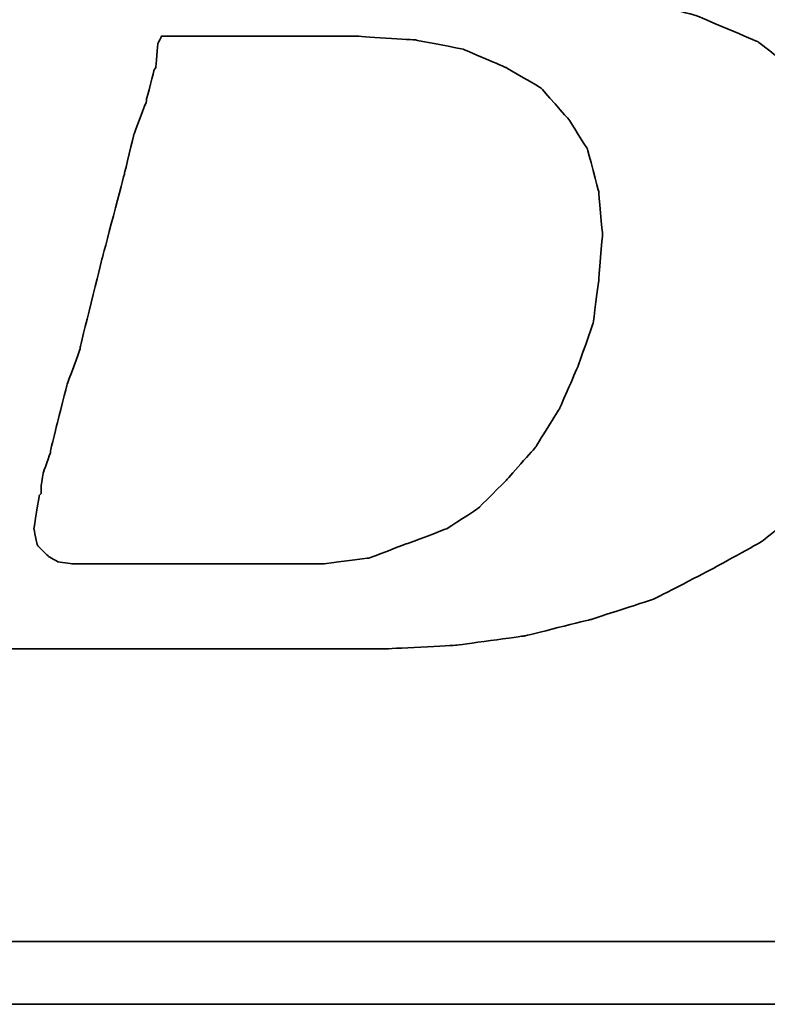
# Model space of a CAD drawing. Header units: millimetres. Extents: x -2774 to 3135, y -1571 to 860.
# Tile 335 of 625: x -645.36 to -642.65, y -1542.44 to -1538.86. Entities that reach past the tile are written whole.
import ezdxf

# ---------------------------------------------------------------- set-up
doc = ezdxf.new("R2010")
doc.units = ezdxf.units.MM
doc.layers.add('DIM', color=4, linetype='CONTINUOUS')
doc.layers.add('layer 1', color=7, linetype='CONTINUOUS')

# ---------------------------------------------------------------- blocks, each defined once
blk = doc.blocks.new('TBI MOTION logo(完整正式版)')
at = {"layer": 'layer 1', "color": 22, "lineweight": 35}
for points, knots in [([(-64.65375, -6.86375), (-64.65375, -6.86375), (-64.84375, -7.29625), (-64.84375, -7.29625), (-64.84375, -7.29625), (-64.84375, -7.29625), (-64.86875, -7.34375), (-64.86875, -7.34375), (-64.86875, -7.34375), (-64.86875, -7.34375), (-64.86875, -7.36875), (-64.86875, -7.36875), (-64.86875, -7.36875), (-64.86875, -7.36875), (-65.15375, -7.65375), (-65.15375, -7.65375), (-65.15375, -7.65375), (-65.15375, -7.65375), (-65.17875, -7.65375), (-65.17875, -7.65375), (-65.17875, -7.65375), (-65.17875, -7.65375), (-65.20375, -7.67875), (-65.20375, -7.67875), (-65.20375, -7.67875), (-65.20375, -7.67875), (-65.58875, -7.87125), (-65.58875, -7.87125), (-65.58875, -7.87125), (-65.58875, -7.87125), (-65.63375, -7.87125), (-65.63375, -7.87125), (-65.63375, -7.87125), (-65.63375, -7.87125), (-65.65875, -7.89375), (-65.65875, -7.89375), (-65.65875, -7.89375), (-65.65875, -7.89375), (-66.09375, -7.94375), (-66.09375, -7.94375), (-66.09375, -7.94375), (-66.09375, -7.94375), (-66.11375, -7.94375), (-66.11375, -7.94375), (-66.11375, -7.94375), (-66.11375, -7.94375), (-66.16375, -7.94375), (-66.16375, -7.94375), (-66.16375, -7.94375), (-66.16375, -7.94375), (-66.30875, -7.94375), (-66.30875, -7.94375), (-66.30875, -7.94375), (-66.30875, -7.94375), (-66.69375, -7.94375), (-66.69375, -7.94375), (-66.69375, -7.94375), (-66.69375, -7.94375), (-67.07375, -7.94375), (-67.07375, -7.94375), (-67.07375, -7.94375), (-67.07375, -7.94375), (-67.12375, -7.94375), (-67.12375, -7.94375), (-67.12375, -7.94375), (-67.12375, -7.94375), (-67.12375, -7.96625), (-67.12375, -7.96625), (-67.12375, -7.96625), (-67.12375, -7.96625), (-67.14875, -7.99125), (-67.14875, -7.99125), (-67.14875, -7.99125), (-67.14875, -7.99125), (-67.24375, -8.34875), (-67.24375, -8.34875), (-67.24375, -8.34875), (-67.24375, -8.34875), (-67.31375, -8.68625), (-67.31375, -8.68625), (-67.31375, -8.68625), (-67.31375, -8.68625), (-67.26875, -8.68625), (-67.26875, -8.68625), (-67.26875, -8.68625), (-67.26875, -8.68625), (-67.07375, -8.68625), (-67.07375, -8.68625), (-67.07375, -8.68625), (-67.07375, -8.68625), (-66.54875, -8.68625), (-66.54875, -8.68625), (-66.54875, -8.68625), (-66.54875, -8.68625), (-65.82625, -8.68625), (-65.82625, -8.68625), (-65.82625, -8.68625), (-65.82625, -8.68625), (-65.01375, -8.68625), (-65.01375, -8.68625), (-65.01375, -8.68625), (-65.01375, -8.68625), (-64.05375, -8.68625), (-64.05375, -8.68625), (-64.05375, -8.68625), (-64.05375, -8.68625), (-62.08375, -8.68625), (-62.08375, -8.68625), (-62.08375, -8.68625), (-62.08375, -8.68625), (-60.06875, -8.68625), (-60.06875, -8.68625), (-60.06875, -8.68625), (-60.06875, -8.68625), (-59.10875, -8.68625), (-59.10875, -8.68625), (-59.10875, -8.68625), (-59.10875, -8.68625), (-58.29375, -8.68625), (-58.29375, -8.68625), (-58.29375, -8.68625), (-58.29375, -8.68625), (-57.57375, -8.68625), (-57.57375, -8.68625), (-57.57375, -8.68625), (-57.57375, -8.68625), (-57.04875, -8.68625), (-57.04875, -8.68625), (-57.04875, -8.68625), (-57.04875, -8.68625), (-56.85375, -8.68625), (-56.85375, -8.68625), (-56.85375, -8.68625), (-56.85375, -8.68625), (-56.70875, -8.68625), (-56.70875, -8.68625), (-56.70875, -8.68625), (-56.70875, -8.68625), (-56.61375, -8.68625), (-56.61375, -8.68625), (-56.61375, -8.68625), (-56.61375, -8.68625), (-56.56875, -8.68625), (-56.56875, -8.68625), (-56.56875, -8.68625), (-56.56875, -8.68625), (-55.65375, -8.63875), (-55.65375, -8.63875), (-55.65375, -8.63875), (-55.65375, -8.63875), (-54.76875, -8.51875), (-54.76875, -8.51875), (-54.76875, -8.51875), (-54.76875, -8.51875), (-53.90375, -8.30375), (-53.90375, -8.30375), (-53.90375, -8.30375), (-53.90375, -8.30375), (-53.08875, -8.03875), (-53.08875, -8.03875), (-53.08875, -8.03875), (-53.08875, -8.03875), (-52.34375, -7.65375), (-52.34375, -7.65375), (-52.34375, -7.65375), (-52.34375, -7.65375), (-51.69875, -7.29625), (-51.69875, -7.29625), (-51.69875, -7.29625), (-51.69875, -7.29625), (-51.21875, -6.91125), (-51.21875, -6.91125), (-51.21875, -6.91125), (-51.21875, -6.91125), (-50.83375, -6.50375), (-50.83375, -6.50375), (-50.83375, -6.50375), (-50.83375, -6.50375), (-50.44875, -5.94875), (-50.44875, -5.94875), (-50.44875, -5.94875), (-50.44875, -5.94875), (-50.13875, -5.30375), (-50.13875, -5.30375), (-50.13875, -5.30375), (-50.13875, -5.30375), (-49.99375, -4.65375), (-49.99375, -4.65375), (-49.99375, -4.65375), (-49.99375, -4.65375), (-49.92375, -3.98375), (-49.92375, -3.98375), (-49.92375, -3.98375), (-49.92375, -3.98375), (-49.99375, -3.19374), (-49.99375, -3.19374), (-49.99375, -3.19374), (-49.99375, -3.19374), (-50.23374, -2.44874), (-50.23374, -2.44874), (-50.23374, -2.44874), (-50.23374, -2.44874), (-50.59375, -1.87374), (-50.59375, -1.87374), (-50.59375, -1.87374), (-50.59375, -1.87374), (-51.09875, -1.31874), (-51.09875, -1.31874), (-51.09875, -1.31874), (-51.09875, -1.31874), (-51.74375, -0.81875), (-51.74375, -0.81875), (-51.74375, -0.81875), (-51.74375, -0.81875), (-52.53875, -0.48125), (-52.53875, -0.48125), (-52.53875, -0.48125), (-52.53875, -0.48125), (-53.47375, -0.21875), (-53.47375, -0.21875), (-53.47375, -0.21875), (-53.47375, -0.21875), (-54.52875, -0.04874), (-54.52875, -0.04874), (-54.52875, -0.04874), (-54.52875, -0.04874), (-55.65375, 0.12125), (-55.65375, 0.12125), (-55.65375, 0.12125), (-55.65375, 0.12125), (-54.50375, 0.28624), (-54.50375, 0.28624), (-54.50375, 0.28624), (-54.50375, 0.28624), (-53.83375, 0.38124), (-53.83375, 0.38124), (-53.83375, 0.38124), (-53.83375, 0.38124), (-53.18375, 0.50125), (-53.18375, 0.50125), (-53.18375, 0.50125), (-53.18375, 0.50125), (-52.55875, 0.66874), (-52.55875, 0.66874), (-52.55875, 0.66874), (-52.55875, 0.66874), (-52.03375, 0.86124), (-52.03375, 0.86124), (-52.03375, 0.86124), (-52.03375, 0.86124), (-51.50374, 1.03124), (-51.50374, 1.03124), (-51.50374, 1.03124), (-51.50374, 1.03124), (-51.09875, 1.27125), (-51.09875, 1.27125), (-51.09875, 1.27125), (-51.09875, 1.27125), (-50.71375, 1.48624), (-50.71375, 1.48624), (-50.71375, 1.48624), (-50.71375, 1.48624), (-50.37625, 1.77625), (-50.37625, 1.77625), (-50.37625, 1.77625), (-50.37625, 1.77625), (-49.82375, 2.37625), (-49.82375, 2.37625), (-49.82375, 2.37625), (-49.82375, 2.37625), (-49.41875, 2.99625), (-49.41875, 2.99625), (-49.41875, 2.99625), (-49.41875, 2.99625), (-49.22375, 3.76625), (-49.22375, 3.76625), (-49.22375, 3.76625), (-49.22375, 3.76625), (-49.15375, 4.50874), (-49.15375, 4.50874), (-49.15375, 4.50874), (-49.15375, 4.50874), (-49.20375, 5.25125), (-49.20375, 5.25125), (-49.20375, 5.25125), (-49.20375, 5.25125), (-49.41875, 5.92625), (-49.41875, 5.92625), (-49.41875, 5.92625), (-49.41875, 5.92625), (-49.77875, 6.47625), (-49.77875, 6.47625), (-49.77875, 6.47625), (-49.77875, 6.47625), (-50.33125, 7.02624), (-50.33125, 7.02624), (-50.33125, 7.02624), (-50.33125, 7.02624), (-51.00125, 7.43625), (-51.00125, 7.43625), (-51.00125, 7.43625), (-51.00125, 7.43625), (-51.79375, 7.72625), (-51.79375, 7.72625), (-51.79375, 7.72625), (-51.79375, 7.72625), (-52.72875, 7.89124), (-52.72875, 7.89124), (-52.72875, 7.89124), (-52.72875, 7.89124), (-53.83375, 7.98625), (-53.83375, 7.98625), (-53.83375, 7.98625), (-53.83375, 7.98625), (-53.92875, 7.98625), (-53.92875, 7.98625), (-53.92875, 7.98625), (-53.92875, 7.98625), (-54.26375, 7.98625), (-54.26375, 7.98625), (-54.26375, 7.98625), (-54.26375, 7.98625), (-54.74375, 7.98625), (-54.74375, 7.98625), (-54.74375, 7.98625), (-54.74375, 7.98625), (-55.36875, 7.98625), (-55.36875, 7.98625), (-55.36875, 7.98625), (-55.36875, 7.98625), (-56.13375, 7.98625), (-56.13375, 7.98625), (-56.13375, 7.98625), (-56.13375, 7.98625), (-56.94875, 7.98625), (-56.94875, 7.98625), (-56.94875, 7.98625), (-56.94875, 7.98625), (-58.77625, 7.98625), (-58.77625, 7.98625), (-58.77625, 7.98625), (-58.77625, 7.98625), (-60.59875, 7.98625), (-60.59875, 7.98625), (-60.59875, 7.98625), (-60.59875, 7.98625), (-61.41375, 7.98625), (-61.41375, 7.98625), (-61.41375, 7.98625), (-61.41375, 7.98625), (-62.17875, 7.98625), (-62.17875, 7.98625), (-62.17875, 7.98625), (-62.17875, 7.98625), (-62.80375, 7.98625), (-62.80375, 7.98625), (-62.80375, 7.98625), (-62.80375, 7.98625), (-63.30625, 7.98625), (-63.30625, 7.98625), (-63.30625, 7.98625), (-63.30625, 7.98625), (-63.57375, 7.98625), (-63.57375, 7.98625), (-63.57375, 7.98625), (-63.57375, 7.98625), (-63.57375, 7.96375), (-63.57375, 7.96375), (-63.57375, 7.96375), (-63.57375, 7.96375), (-63.59875, 7.94125), (-63.59875, 7.94125), (-63.59875, 7.94125), (-63.59875, 7.94125), (-63.69375, 7.55625), (-63.69375, 7.55625), (-63.69375, 7.55625), (-63.69375, 7.55625), (-63.76375, 7.24624), (-63.76375, 7.24624), (-63.76375, 7.24624), (-63.76375, 7.24624), (-63.23875, 7.24624), (-63.23875, 7.24624), (-63.23875, 7.24624), (-63.23875, 7.24624), (-62.75875, 7.24624), (-62.75875, 7.24624), (-62.75875, 7.24624), (-62.75875, 7.24624), (-62.61125, 7.24624), (-62.61125, 7.24624), (-62.61125, 7.24624), (-62.61125, 7.24624), (-62.56625, 7.24624), (-62.56625, 7.24624), (-62.56625, 7.24624), (-62.56625, 7.24624), (-62.22875, 7.24624), (-62.22875, 7.24624), (-62.22875, 7.24624), (-62.22875, 7.24624), (-62.20375, 7.24624), (-62.20375, 7.24624), (-62.20375, 7.24624), (-62.20375, 7.24624), (-62.17875, 7.21875), (-62.17875, 7.21875), (-62.17875, 7.21875), (-62.17875, 7.21875), (-61.96375, 7.17125), (-61.96375, 7.17125), (-61.96375, 7.17125), (-61.96375, 7.17125), (-61.72375, 7.12624), (-61.72375, 7.12624), (-61.72375, 7.12624), (-61.72375, 7.12624), (-61.70375, 7.12624), (-61.70375, 7.12624), (-61.70375, 7.12624), (-61.70375, 7.12624), (-61.55875, 7.07624), (-61.55875, 7.07624), (-61.55875, 7.07624), (-61.55875, 7.07624), (-61.50875, 7.07624), (-61.50875, 7.07624), (-61.50875, 7.07624), (-61.50875, 7.07624), (-61.48375, 7.02624), (-61.48375, 7.02624), (-61.48375, 7.02624), (-61.48375, 7.02624), (-61.31875, 6.83375), (-61.31875, 6.83375), (-61.31875, 6.83375), (-61.31875, 6.83375), (-61.29375, 6.81125), (-61.29375, 6.81125), (-61.29375, 6.81125), (-61.29375, 6.81125), (-61.29375, 6.78625), (-61.29375, 6.78625), (-61.29375, 6.78625), (-61.29375, 6.78625), (-61.19875, 6.50124), (-61.19875, 6.50124), (-61.19875, 6.50124), (-61.19875, 6.50124), (-61.17375, 6.45124), (-61.17375, 6.45124), (-61.17375, 6.45124), (-61.17375, 6.45124), (-61.19875, 6.40625), (-61.19875, 6.40625), (-61.19875, 6.40625), (-61.19875, 6.40625), (-61.26875, 5.99624), (-61.26875, 5.99624), (-61.26875, 5.99624), (-61.26875, 5.99624), (-61.26875, 5.85125), (-61.26875, 5.85125), (-61.26875, 5.85125), (-61.26875, 5.85125), (-61.26875, 5.82625), (-61.26875, 5.82625), (-61.26875, 5.82625), (-61.26875, 5.82625), (-61.29375, 5.80625), (-61.29375, 5.80625), (-61.29375, 5.80625), (-61.29375, 5.80625), (-61.34125, 5.66125), (-61.34125, 5.66125), (-61.34125, 5.66125), (-61.34125, 5.66125), (-61.41375, 5.44625), (-61.41375, 5.44625), (-61.41375, 5.44625), (-61.41375, 5.44625), (-61.48375, 5.15625), (-61.48375, 5.15625), (-61.48375, 5.15625), (-61.48375, 5.15625), (-61.58375, 4.82124), (-61.58375, 4.82124), (-61.58375, 4.82124), (-61.58375, 4.82124), (-61.79875, 4.00375), (-61.79875, 4.00375), (-61.79875, 4.00375), (-61.79875, 4.00375), (-62.05875, 2.99625), (-62.05875, 2.99625), (-62.05875, 2.99625), (-62.05875, 2.99625), (-62.34875, 1.91625), (-62.34875, 1.91625), (-62.34875, 1.91625), (-62.34875, 1.91625), (-62.97375, -0.41124), (-62.97375, -0.41124), (-62.97375, -0.41124), (-62.97375, -0.41124), (-63.59875, -2.75875), (-63.59875, -2.75875), (-63.59875, -2.75875), (-63.59875, -2.75875), (-63.88375, -3.86374), (-63.88375, -3.86374), (-63.88375, -3.86374), (-63.88375, -3.86374), (-64.14875, -4.82374), (-64.14875, -4.82374), (-64.14875, -4.82374), (-64.14875, -4.82374), (-64.36375, -5.64125), (-64.36375, -5.64125), (-64.36375, -5.64125), (-64.36375, -5.64125), (-64.43625, -5.97625), (-64.43625, -5.97625), (-64.43625, -5.97625), (-64.43625, -5.97625), (-64.50875, -6.28625), (-64.50875, -6.28625), (-64.50875, -6.28625), (-64.50875, -6.28625), (-64.50875, -6.30875), (-64.50875, -6.30875), (-64.50875, -6.30875), (-64.50875, -6.30875), (-64.57875, -6.50375), (-64.57875, -6.50375), (-64.57875, -6.50375), (-64.57875, -6.50375), (-64.62875, -6.69625), (-64.62875, -6.69625), (-64.62875, -6.69625), (-64.62875, -6.69625), (-64.62875, -6.76875), (-64.62875, -6.76875), (-64.62875, -6.76875), (-64.62875, -6.76875), (-64.62875, -6.81375), (-64.62875, -6.81375), (-64.62875, -6.81375), (-64.62875, -6.81375), (-64.62875, -6.83875), (-64.62875, -6.83875), (-64.62875, -6.83875), (-64.62875, -6.83875), (-64.65375, -6.86375), (-64.65375, -6.86375)], [0, 0, 0, 0, 0.00719424, 0.00719424, 0.00719424, 0.00719425, 0.01438849, 0.01438849, 0.01438849, 0.0143885, 0.02158273, 0.02158273, 0.02158273, 0.02158274, 0.02877698, 0.02877698, 0.02877698, 0.02877699, 0.03597122, 0.03597122, 0.03597122, 0.03597123, 0.04316547, 0.04316547, 0.04316547, 0.04316548, 0.05035971, 0.05035971, 0.05035971, 0.05035972, 0.05755396, 0.05755396, 0.05755396, 0.05755397, 0.0647482, 0.0647482, 0.0647482, 0.06474821, 0.07194245, 0.07194245, 0.07194245, 0.07194246, 0.07913669, 0.07913669, 0.07913669, 0.0791367, 0.08633094, 0.08633094, 0.08633094, 0.08633095, 0.09352518, 0.09352518, 0.09352518, 0.09352519, 0.10071942, 0.10071942, 0.10071942, 0.10071943, 0.10791367, 0.10791367, 0.10791367, 0.10791368, 0.11510791, 0.11510791, 0.11510791, 0.11510792, 0.12230216, 0.12230216, 0.12230216, 0.12230217, 0.1294964, 0.1294964, 0.1294964, 0.12949641, 0.13669065, 0.13669065, 0.13669065, 0.13669066, 0.14388489, 0.14388489, 0.14388489, 0.1438849, 0.15107914, 0.15107914, 0.15107914, 0.15107915, 0.15827338, 0.15827338, 0.15827338, 0.15827339, 0.16546763, 0.16546763, 0.16546763, 0.16546764, 0.17266187, 0.17266187, 0.17266187, 0.17266188, 0.17985612, 0.17985612, 0.17985612, 0.17985613, 0.18705036, 0.18705036, 0.18705036, 0.18705037, 0.1942446, 0.1942446, 0.1942446, 0.19424461, 0.20143885, 0.20143885, 0.20143885, 0.20143886, 0.20863309, 0.20863309, 0.20863309, 0.2086331, 0.21582734, 0.21582734, 0.21582734, 0.21582735, 0.22302158, 0.22302158, 0.22302158, 0.22302159, 0.23021583, 0.23021583, 0.23021583, 0.23021584, 0.23741007, 0.23741007, 0.23741007, 0.23741008, 0.24460432, 0.24460432, 0.24460432, 0.24460433, 0.25179856, 0.25179856, 0.25179856, 0.25179857, 0.25899281, 0.25899281, 0.25899281, 0.25899282, 0.26618705, 0.26618705, 0.26618705, 0.26618706, 0.27338129, 0.27338129, 0.27338129, 0.2733813, 0.28057554, 0.28057554, 0.28057554, 0.28057555, 0.28776978, 0.28776978, 0.28776978, 0.28776979, 0.29496403, 0.29496403, 0.29496403, 0.29496404, 0.30215827, 0.30215827, 0.30215827, 0.30215828, 0.30935252, 0.30935252, 0.30935252, 0.30935253, 0.31654676, 0.31654676, 0.31654676, 0.31654677, 0.32374101, 0.32374101, 0.32374101, 0.32374102, 0.33093525, 0.33093525, 0.33093525, 0.33093526, 0.3381295, 0.3381295, 0.3381295, 0.33812951, 0.34532374, 0.34532374, 0.34532374, 0.34532375, 0.35251799, 0.35251799, 0.35251799, 0.352518, 0.35971223, 0.35971223, 0.35971223, 0.35971224, 0.36690647, 0.36690647, 0.36690647, 0.36690648, 0.37410072, 0.37410072, 0.37410072, 0.37410073, 0.38129496, 0.38129496, 0.38129496, 0.38129497, 0.38848921, 0.38848921, 0.38848921, 0.38848922, 0.39568345, 0.39568345, 0.39568345, 0.39568346, 0.4028777, 0.4028777, 0.4028777, 0.40287771, 0.41007194, 0.41007194, 0.41007194, 0.41007195, 0.41726619, 0.41726619, 0.41726619, 0.4172662, 0.42446043, 0.42446043, 0.42446043, 0.42446044, 0.43165468, 0.43165468, 0.43165468, 0.43165469, 0.43884892, 0.43884892, 0.43884892, 0.43884893, 0.44604317, 0.44604317, 0.44604317, 0.44604318, 0.45323741, 0.45323741, 0.45323741, 0.45323742, 0.46043165, 0.46043165, 0.46043165, 0.46043166, 0.4676259, 0.4676259, 0.4676259, 0.46762591, 0.47482014, 0.47482014, 0.47482014, 0.47482015, 0.48201439, 0.48201439, 0.48201439, 0.4820144, 0.48920863, 0.48920863, 0.48920863, 0.48920864, 0.49640288, 0.49640288, 0.49640288, 0.49640289, 0.50359712, 0.50359712, 0.50359712, 0.50359713, 0.51079137, 0.51079137, 0.51079137, 0.51079138, 0.51798561, 0.51798561, 0.51798561, 0.51798562, 0.52517986, 0.52517986, 0.52517986, 0.52517987, 0.5323741, 0.5323741, 0.5323741, 0.53237411, 0.53956835, 0.53956835, 0.53956835, 0.53956836, 0.54676259, 0.54676259, 0.54676259, 0.5467626, 0.55395683, 0.55395683, 0.55395683, 0.55395684, 0.56115108, 0.56115108, 0.56115108, 0.56115109, 0.56834532, 0.56834532, 0.56834532, 0.56834533, 0.57553957, 0.57553957, 0.57553957, 0.57553958, 0.58273381, 0.58273381, 0.58273381, 0.58273382, 0.58992806, 0.58992806, 0.58992806, 0.58992807, 0.5971223, 0.5971223, 0.5971223, 0.59712231, 0.60431655, 0.60431655, 0.60431655, 0.60431656, 0.61151079, 0.61151079, 0.61151079, 0.6115108, 0.61870504, 0.61870504, 0.61870504, 0.61870505, 0.62589928, 0.62589928, 0.62589928, 0.62589929, 0.63309353, 0.63309353, 0.63309353, 0.63309354, 0.64028777, 0.64028777, 0.64028777, 0.64028778, 0.64748201, 0.64748201, 0.64748201, 0.64748202, 0.65467626, 0.65467626, 0.65467626, 0.65467627, 0.6618705, 0.6618705, 0.6618705, 0.66187051, 0.66906475, 0.66906475, 0.66906475, 0.66906476, 0.67625899, 0.67625899, 0.67625899, 0.676259, 0.68345324, 0.68345324, 0.68345324, 0.68345325, 0.69064748, 0.69064748, 0.69064748, 0.69064749, 0.69784173, 0.69784173, 0.69784173, 0.69784174, 0.70503597, 0.70503597, 0.70503597, 0.70503598, 0.71223022, 0.71223022, 0.71223022, 0.71223023, 0.71942446, 0.71942446, 0.71942446, 0.71942447, 0.72661871, 0.72661871, 0.72661871, 0.72661872, 0.73381295, 0.73381295, 0.73381295, 0.73381296, 0.74100719, 0.74100719, 0.74100719, 0.7410072, 0.74820144, 0.74820144, 0.74820144, 0.74820145, 0.75539568, 0.75539568, 0.75539568, 0.75539569, 0.76258993, 0.76258993, 0.76258993, 0.76258994, 0.76978417, 0.76978417, 0.76978417, 0.76978418, 0.77697842, 0.77697842, 0.77697842, 0.77697843, 0.78417266, 0.78417266, 0.78417266, 0.78417267, 0.79136691, 0.79136691, 0.79136691, 0.79136692, 0.79856115, 0.79856115, 0.79856115, 0.79856116, 0.8057554, 0.8057554, 0.8057554, 0.80575541, 0.81294964, 0.81294964, 0.81294964, 0.81294965, 0.82014388, 0.82014388, 0.82014388, 0.82014389, 0.82733813, 0.82733813, 0.82733813, 0.82733814, 0.83453237, 0.83453237, 0.83453237, 0.83453238, 0.84172662, 0.84172662, 0.84172662, 0.84172663, 0.84892086, 0.84892086, 0.84892086, 0.84892087, 0.85611511, 0.85611511, 0.85611511, 0.85611512, 0.86330935, 0.86330935, 0.86330935, 0.86330936, 0.8705036, 0.8705036, 0.8705036, 0.87050361, 0.87769784, 0.87769784, 0.87769784, 0.87769785, 0.88489209, 0.88489209, 0.88489209, 0.8848921, 0.89208633, 0.89208633, 0.89208633, 0.89208634, 0.89928058, 0.89928058, 0.89928058, 0.89928059, 0.90647482, 0.90647482, 0.90647482, 0.90647483, 0.91366906, 0.91366906, 0.91366906, 0.91366907, 0.92086331, 0.92086331, 0.92086331, 0.92086332, 0.92805755, 0.92805755, 0.92805755, 0.92805756, 0.9352518, 0.9352518, 0.9352518, 0.93525181, 0.94244604, 0.94244604, 0.94244604, 0.94244605, 0.94964029, 0.94964029, 0.94964029, 0.9496403, 0.95683453, 0.95683453, 0.95683453, 0.95683454, 0.96402878, 0.96402878, 0.96402878, 0.96402879, 0.97122302, 0.97122302, 0.97122302, 0.97122303, 0.97841727, 0.97841727, 0.97841727, 0.97841728, 0.98561151, 0.98561151, 0.98561151, 0.98561152, 0.99280576, 0.99280576, 0.99280576, 0.99280577, 1, 1, 1, 1]), ([(-61.03125, -6.57375), (-61.03125, -6.57375), (-61.03125, -6.67125), (-61.03125, -6.67125), (-61.03125, -6.67125), (-61.03125, -6.67125), (-61.05375, -6.69625), (-61.05375, -6.69625), (-61.05375, -6.69625), (-61.05375, -6.69625), (-61.12375, -7.12875), (-61.12375, -7.12875), (-61.12375, -7.12875), (-61.12375, -7.12875), (-61.07875, -7.34375), (-61.07875, -7.34375), (-61.07875, -7.34375), (-61.07875, -7.34375), (-60.93375, -7.48875), (-60.93375, -7.48875), (-60.93375, -7.48875), (-60.93375, -7.48875), (-60.81375, -7.55625), (-60.81375, -7.55625), (-60.81375, -7.55625), (-60.81375, -7.55625), (-60.62375, -7.58375), (-60.62375, -7.58375), (-60.62375, -7.58375), (-60.62375, -7.58375), (-60.30875, -7.58375), (-60.30875, -7.58375), (-60.30875, -7.58375), (-60.30875, -7.58375), (-59.97375, -7.58375), (-59.97375, -7.58375), (-59.97375, -7.58375), (-59.97375, -7.58375), (-59.87875, -7.58375), (-59.87875, -7.58375), (-59.87875, -7.58375), (-59.87875, -7.58375), (-59.63625, -7.58375), (-59.63625, -7.58375), (-59.63625, -7.58375), (-59.63625, -7.58375), (-58.96875, -7.58375), (-58.96875, -7.58375), (-58.96875, -7.58375), (-58.96875, -7.58375), (-58.29375, -7.58375), (-58.29375, -7.58375), (-58.29375, -7.58375), (-58.29375, -7.58375), (-58.05375, -7.58375), (-58.05375, -7.58375), (-58.05375, -7.58375), (-58.05375, -7.58375), (-57.98375, -7.58375), (-57.98375, -7.58375), (-57.98375, -7.58375), (-57.98375, -7.58375), (-57.35875, -7.58375), (-57.35875, -7.58375), (-57.35875, -7.58375), (-57.35875, -7.58375), (-56.78375, -7.50875), (-56.78375, -7.50875), (-56.78375, -7.50875), (-56.78375, -7.50875), (-56.27875, -7.31875), (-56.27875, -7.31875), (-56.27875, -7.31875), (-56.27875, -7.31875), (-55.77375, -7.12875), (-55.77375, -7.12875), (-55.77375, -7.12875), (-55.77375, -7.12875), (-55.36875, -6.86375), (-55.36875, -6.86375), (-55.36875, -6.86375), (-55.36875, -6.86375), (-55.00875, -6.50375), (-55.00875, -6.50375), (-55.00875, -6.50375), (-55.00875, -6.50375), (-54.62375, -6.06875), (-54.62375, -6.06875), (-54.62375, -6.06875), (-54.62375, -6.06875), (-54.31375, -5.56875), (-54.31375, -5.56875), (-54.31375, -5.56875), (-54.31375, -5.56875), (-54.07375, -5.01625), (-54.07375, -5.01625), (-54.07375, -5.01625), (-54.07375, -5.01625), (-53.87875, -4.46374), (-53.87875, -4.46374), (-53.87875, -4.46374), (-53.87875, -4.46374), (-53.80875, -3.91375), (-53.80875, -3.91375), (-53.80875, -3.91375), (-53.80875, -3.91375), (-53.75875, -3.31375), (-53.75875, -3.31375), (-53.75875, -3.31375), (-53.75875, -3.31375), (-53.80875, -2.75875), (-53.80875, -2.75875), (-53.80875, -2.75875), (-53.80875, -2.75875), (-53.95375, -2.20875), (-53.95375, -2.20875), (-53.95375, -2.20875), (-53.95375, -2.20875), (-54.19375, -1.82625), (-54.19375, -1.82625), (-54.19375, -1.82625), (-54.19375, -1.82625), (-54.55375, -1.41875), (-54.55375, -1.41875), (-54.55375, -1.41875), (-54.55375, -1.41875), (-55.00875, -1.15125), (-55.00875, -1.15125), (-55.00875, -1.15125), (-55.00875, -1.15125), (-55.56125, -0.91375), (-55.56125, -0.91375), (-55.56125, -0.91375), (-55.56125, -0.91375), (-56.18125, -0.79375), (-56.18125, -0.79375), (-56.18125, -0.79375), (-56.18125, -0.79375), (-56.94875, -0.74374), (-56.94875, -0.74374), (-56.94875, -0.74374), (-56.94875, -0.74374), (-56.99875, -0.74374), (-56.99875, -0.74374), (-56.99875, -0.74374), (-56.99875, -0.74374), (-57.09375, -0.74374), (-57.09375, -0.74374), (-57.09375, -0.74374), (-57.09375, -0.74374), (-57.38375, -0.74374), (-57.38375, -0.74374), (-57.38375, -0.74374), (-57.38375, -0.74374), (-57.76875, -0.74374), (-57.76875, -0.74374), (-57.76875, -0.74374), (-57.76875, -0.74374), (-58.24625, -0.74374), (-58.24625, -0.74374), (-58.24625, -0.74374), (-58.24625, -0.74374), (-58.72875, -0.74374), (-58.72875, -0.74374), (-58.72875, -0.74374), (-58.72875, -0.74374), (-59.20875, -0.74374), (-59.20875, -0.74374), (-59.20875, -0.74374), (-59.20875, -0.74374), (-59.46875, -0.74374), (-59.46875, -0.74374), (-59.46875, -0.74374), (-59.46875, -0.74374), (-59.51625, -0.83875), (-59.51625, -0.83875), (-59.51625, -0.83875), (-59.51625, -0.83875), (-59.54375, -1.15125), (-59.54375, -1.15125), (-59.54375, -1.15125), (-59.54375, -1.15125), (-59.56375, -1.17874), (-59.56375, -1.17874), (-59.56375, -1.17874), (-59.56375, -1.17874), (-59.66375, -1.55875), (-59.66375, -1.55875), (-59.66375, -1.55875), (-59.66375, -1.55875), (-59.66375, -1.58375), (-59.66375, -1.58375), (-59.66375, -1.58375), (-59.66375, -1.58375), (-59.82875, -2.01874), (-59.82875, -2.01874), (-59.82875, -2.01874), (-59.82875, -2.01874), (-59.94875, -2.52125), (-59.94875, -2.52125), (-59.94875, -2.52125), (-59.94875, -2.52125), (-60.23875, -3.62375), (-60.23875, -3.62375), (-60.23875, -3.62375), (-60.23875, -3.62375), (-60.52375, -4.77624), (-60.52375, -4.77624), (-60.52375, -4.77624), (-60.52375, -4.77624), (-60.52375, -4.79874), (-60.52375, -4.79874), (-60.52375, -4.79874), (-60.52375, -4.79874), (-60.69125, -5.25375), (-60.69125, -5.25375), (-60.69125, -5.25375), (-60.69125, -5.25375), (-60.81375, -5.73625), (-60.81375, -5.73625), (-60.81375, -5.73625), (-60.81375, -5.73625), (-60.90875, -6.11875), (-60.90875, -6.11875), (-60.90875, -6.11875), (-60.90875, -6.11875), (-60.90875, -6.14375), (-60.90875, -6.14375), (-60.90875, -6.14375), (-60.90875, -6.14375), (-61.00375, -6.40875), (-61.00375, -6.40875), (-61.00375, -6.40875), (-61.00375, -6.40875), (-61.03125, -6.57375), (-61.03125, -6.57375)], [0, 0, 0, 0, 0.01694915, 0.01694915, 0.01694915, 0.01694916, 0.03389831, 0.03389831, 0.03389831, 0.03389832, 0.05084746, 0.05084746, 0.05084746, 0.05084747, 0.06779661, 0.06779661, 0.06779661, 0.06779662, 0.08474576, 0.08474576, 0.08474576, 0.08474577, 0.10169492, 0.10169492, 0.10169492, 0.10169493, 0.11864407, 0.11864407, 0.11864407, 0.11864408, 0.13559322, 0.13559322, 0.13559322, 0.13559323, 0.15254237, 0.15254237, 0.15254237, 0.15254238, 0.16949153, 0.16949153, 0.16949153, 0.16949154, 0.18644068, 0.18644068, 0.18644068, 0.18644069, 0.20338983, 0.20338983, 0.20338983, 0.20338984, 0.22033898, 0.22033898, 0.22033898, 0.22033899, 0.23728814, 0.23728814, 0.23728814, 0.23728815, 0.25423729, 0.25423729, 0.25423729, 0.2542373, 0.27118644, 0.27118644, 0.27118644, 0.27118645, 0.28813559, 0.28813559, 0.28813559, 0.2881356, 0.30508475, 0.30508475, 0.30508475, 0.30508476, 0.3220339, 0.3220339, 0.3220339, 0.32203391, 0.33898305, 0.33898305, 0.33898305, 0.33898306, 0.3559322, 0.3559322, 0.3559322, 0.35593221, 0.37288136, 0.37288136, 0.37288136, 0.37288137, 0.38983051, 0.38983051, 0.38983051, 0.38983052, 0.40677966, 0.40677966, 0.40677966, 0.40677967, 0.42372881, 0.42372881, 0.42372881, 0.42372882, 0.44067797, 0.44067797, 0.44067797, 0.44067798, 0.45762712, 0.45762712, 0.45762712, 0.45762713, 0.47457627, 0.47457627, 0.47457627, 0.47457628, 0.49152542, 0.49152542, 0.49152542, 0.49152543, 0.50847458, 0.50847458, 0.50847458, 0.50847459, 0.52542373, 0.52542373, 0.52542373, 0.52542374, 0.54237288, 0.54237288, 0.54237288, 0.54237289, 0.55932203, 0.55932203, 0.55932203, 0.55932204, 0.57627119, 0.57627119, 0.57627119, 0.5762712, 0.59322034, 0.59322034, 0.59322034, 0.59322035, 0.61016949, 0.61016949, 0.61016949, 0.6101695, 0.62711864, 0.62711864, 0.62711864, 0.62711865, 0.6440678, 0.6440678, 0.6440678, 0.64406781, 0.66101695, 0.66101695, 0.66101695, 0.66101696, 0.6779661, 0.6779661, 0.6779661, 0.67796611, 0.69491525, 0.69491525, 0.69491525, 0.69491526, 0.71186441, 0.71186441, 0.71186441, 0.71186442, 0.72881356, 0.72881356, 0.72881356, 0.72881357, 0.74576271, 0.74576271, 0.74576271, 0.74576272, 0.76271186, 0.76271186, 0.76271186, 0.76271187, 0.77966102, 0.77966102, 0.77966102, 0.77966103, 0.79661017, 0.79661017, 0.79661017, 0.79661018, 0.81355932, 0.81355932, 0.81355932, 0.81355933, 0.83050847, 0.83050847, 0.83050847, 0.83050848, 0.84745763, 0.84745763, 0.84745763, 0.84745764, 0.86440678, 0.86440678, 0.86440678, 0.86440679, 0.88135593, 0.88135593, 0.88135593, 0.88135594, 0.89830508, 0.89830508, 0.89830508, 0.89830509, 0.91525424, 0.91525424, 0.91525424, 0.91525425, 0.93220339, 0.93220339, 0.93220339, 0.9322034, 0.94915254, 0.94915254, 0.94915254, 0.94915255, 0.96610169, 0.96610169, 0.96610169, 0.9661017, 0.98305085, 0.98305085, 0.98305085, 0.98305086, 1, 1, 1, 1]), ([(75.90875, -9.47875), (75.90875, -9.47875), (75.90875, -12.28625), (75.90875, -12.28625), (75.90875, -12.28625), (75.90875, -12.28625), (75.90875, -12.47875), (75.90875, -12.47875), (75.90875, -12.47875), (75.90875, -12.47875), (75.71625, -12.47875), (75.71625, -12.47875), (75.71625, -12.47875), (75.71625, -12.47875), (-88.32875, -12.47875), (-88.32875, -12.47875), (-88.32875, -12.47875), (-88.32875, -12.47875), (-88.32875, -13.29375), (-88.32875, -13.29375), (-88.32875, -13.29375), (-88.32875, -13.29375), (82.89125, -13.29375), (82.89125, -13.29375), (82.89125, -13.29375), (82.89125, -13.29375), (75.90875, -9.47875), (75.90875, -9.47875)], [0, 0, 0, 0, 0.14285714, 0.14285714, 0.14285714, 0.14285715, 0.28571429, 0.28571429, 0.28571429, 0.2857143, 0.42857143, 0.42857143, 0.42857143, 0.42857144, 0.57142857, 0.57142857, 0.57142857, 0.57142858, 0.71428571, 0.71428571, 0.71428571, 0.71428572, 0.85714286, 0.85714286, 0.85714286, 0.85714287, 1, 1, 1, 1])]:
    blk.add_open_spline(points, degree=3, knots=knots, dxfattribs=at)

msp = doc.modelspace()

# ---------------------------------------------------------------- block references
at = {"layer": 'DIM', "color": 7, "xscale": 0.2802190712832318, "yscale": 0.2802190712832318, "zscale": 0.2802190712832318}
msp.add_blockref('TBI MOTION logo(完整正式版)', (-628.1847, -1538.714), dxfattribs=at)

doc.saveas('drawing.dxf')
